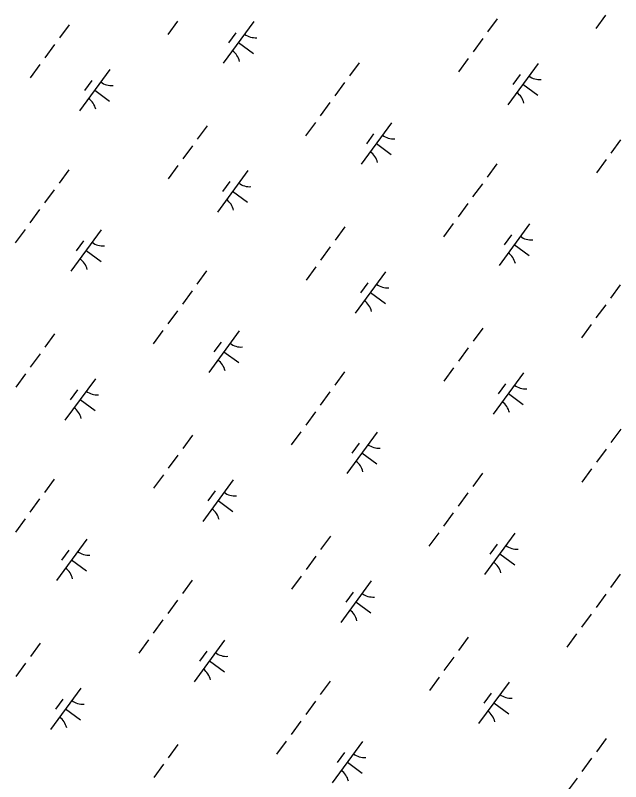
# Model space of a CAD drawing. Extents: x 3905714 to 3926767, y 183354 to 205755.
# Drawn here: x 3916577 to 3917166, y 197826 to 198572 of the extents above; entities that cross this region are included whole.
import ezdxf

# ---------------------------------------------------------------- set-up
doc = ezdxf.new("R2010")
doc.units = 0
doc.layers.add('V-WETL-SWMP', color=7, linetype='Continuous')

msp = doc.modelspace()

# ---------------------------------------------------------------- linework, layer by layer
at = {"layer": 'V-WETL-SWMP'}
for p, q in [((3917151.56, 198571.65), (3917142.1, 198558.74)), ((3916734.88, 198565.82), (3916725.43, 198552.92)), ((3916809.07, 198565.5), (3916779.52, 198525.16)), ((3917046.14, 198568.36), (3917036.69, 198555.45)), ((3916629.47, 198562.53), (3916620.01, 198549.63)), ((3916791.61, 198554.73), (3916784.52, 198545.05)), ((3917031.96, 198549), (3917022.5, 198536.09)), ((3916615.29, 198543.17), (3916605.83, 198530.27)), ((3916794.29, 198545.33), (3916808.81, 198534.69)), ((3917017.78, 198529.64), (3917008.32, 198516.73)), ((3916601.1, 198523.81), (3916591.65, 198510.91)), ((3916669.11, 198518.98), (3916639.56, 198478.65)), ((3916911.61, 198525.6), (3916902.16, 198512.69)), ((3917085.78, 198524.81), (3917056.23, 198484.47)), ((3917068.33, 198514.04), (3917061.24, 198504.36)), ((3916651.66, 198508.21), (3916644.57, 198498.53)), ((3916897.43, 198506.24), (3916887.97, 198493.33)), ((3917071.01, 198504.64), (3917085.53, 198494)), ((3916654.34, 198498.81), (3916668.86, 198488.18)), ((3916883.25, 198486.88), (3916873.79, 198473.97)), ((3916869.06, 198467.52), (3916859.61, 198454.61)), ((3916943.25, 198467.19), (3916913.69, 198426.86)), ((3916763.65, 198464.23), (3916754.19, 198451.32)), ((3916925.79, 198456.42), (3916918.7, 198446.74)), ((3916749.47, 198444.87), (3916740.01, 198431.96)), ((3916928.47, 198447.02), (3916942.99, 198436.39)), ((3917166.14, 198450.69), (3917156.68, 198437.78)), ((3917151.95, 198431.33), (3917142.5, 198418.42)), ((3916629.12, 198421.47), (3916619.66, 198408.56)), ((3916735.28, 198425.51), (3916725.83, 198412.6)), ((3917045.79, 198427.29), (3917036.34, 198414.39)), ((3916803.29, 198420.67), (3916773.74, 198380.34)), ((3916785.84, 198409.91), (3916778.75, 198400.23)), ((3917031.61, 198407.93), (3917022.15, 198395.03)), ((3916614.94, 198402.11), (3916605.48, 198389.2)), ((3916788.52, 198400.51), (3916803.04, 198389.87)), ((3917017.42, 198388.57), (3917007.97, 198375.67)), ((3916600.75, 198382.75), (3916591.3, 198369.84)), ((3917003.24, 198369.21), (3916993.78, 198356.31)), ((3916586.57, 198363.39), (3916577.11, 198350.48)), ((3916660.75, 198363.06), (3916631.2, 198322.73)), ((3916897.83, 198365.92), (3916888.37, 198353.01)), ((3917077.42, 198368.88), (3917047.87, 198328.55)), ((3917059.97, 198358.12), (3917052.88, 198348.44)), ((3916643.3, 198352.29), (3916636.21, 198342.61)), ((3917062.65, 198348.72), (3917077.17, 198338.08)), ((3916645.98, 198342.89), (3916660.5, 198332.25)), ((3916883.65, 198346.56), (3916874.19, 198333.65)), ((3916869.46, 198327.2), (3916860, 198314.29)), ((3916763.3, 198323.16), (3916753.84, 198310.25)), ((3916937.47, 198322.37), (3916907.92, 198282.04)), ((3916920.02, 198311.6), (3916912.92, 198301.92)), ((3917165.79, 198309.63), (3917156.33, 198296.72)), ((3916749.12, 198303.8), (3916739.66, 198290.89)), ((3916922.69, 198302.2), (3916937.21, 198291.56)), ((3917151.6, 198290.27), (3917142.15, 198277.36)), ((3916734.93, 198284.44), (3916725.48, 198271.53)), ((3916720.75, 198265.08), (3916711.29, 198252.17)), ((3917032.01, 198267.61), (3917022.55, 198254.71)), ((3917137.42, 198270.91), (3917127.96, 198258)), ((3916615.34, 198261.79), (3916605.88, 198248.88)), ((3916794.93, 198264.75), (3916765.38, 198224.42)), ((3916777.48, 198253.99), (3916770.39, 198244.31)), ((3916780.16, 198244.59), (3916794.68, 198233.95)), ((3917017.82, 198248.25), (3917008.37, 198235.35)), ((3916601.15, 198242.43), (3916591.7, 198229.52)), ((3917003.64, 198228.89), (3916994.18, 198215.99)), ((3916586.97, 198223.07), (3916577.51, 198210.16)), ((3916897.48, 198224.86), (3916888.02, 198211.95)), ((3917071.65, 198224.06), (3917042.1, 198183.73)), ((3916654.98, 198218.24), (3916625.43, 198177.9)), ((3917054.2, 198213.3), (3917047.1, 198203.62)), ((3916637.52, 198207.47), (3916630.43, 198197.79)), ((3916883.29, 198205.5), (3916873.84, 198192.59)), ((3916640.2, 198198.07), (3916654.72, 198187.43)), ((3917056.87, 198203.9), (3917071.39, 198193.26)), ((3916869.11, 198186.14), (3916859.65, 198173.23)), ((3917166.19, 198169.31), (3917156.73, 198156.4)), ((3916749.51, 198163.48), (3916740.06, 198150.58)), ((3916854.93, 198166.78), (3916845.47, 198153.87)), ((3916929.11, 198166.45), (3916899.56, 198126.11)), ((3916911.66, 198155.68), (3916904.56, 198146)), ((3916914.33, 198146.28), (3916928.85, 198135.64)), ((3917152, 198149.95), (3917142.55, 198137.04)), ((3916735.33, 198144.12), (3916725.87, 198131.22)), ((3916721.15, 198124.76), (3916711.69, 198111.86)), ((3917031.66, 198126.55), (3917022.2, 198113.64)), ((3917137.82, 198130.59), (3917128.36, 198117.68)), ((3916614.98, 198120.72), (3916605.53, 198107.82)), ((3916789.16, 198119.93), (3916759.61, 198079.6)), ((3916771.7, 198109.16), (3916764.61, 198099.48)), ((3916600.8, 198101.36), (3916591.34, 198088.46)), ((3917017.47, 198107.19), (3917008.02, 198094.28)), ((3916774.38, 198099.77), (3916788.9, 198089.13)), ((3917003.29, 198087.83), (3916993.83, 198074.92)), ((3916586.62, 198082), (3916577.16, 198069.1)), ((3916883.69, 198065.18), (3916874.24, 198052.27)), ((3916989.11, 198068.47), (3916979.65, 198055.56)), ((3917063.29, 198068.14), (3917033.74, 198027.81)), ((3916646.62, 198062.32), (3916617.07, 198021.98)), ((3917045.84, 198057.37), (3917038.74, 198047.69)), ((3916629.16, 198051.55), (3916622.07, 198041.87)), ((3916631.84, 198042.15), (3916646.36, 198031.51)), ((3916869.51, 198045.82), (3916860.05, 198032.91)), ((3917048.51, 198047.97), (3917063.03, 198037.34)), ((3916855.33, 198026.46), (3916845.87, 198013.55)), ((3917165.84, 198028.24), (3917156.38, 198015.34)), ((3916749.16, 198022.42), (3916739.71, 198009.51)), ((3916923.33, 198021.63), (3916893.78, 197981.29)), ((3916905.88, 198010.86), (3916898.79, 198001.18)), ((3917151.65, 198008.88), (3917142.2, 197995.98)), ((3916734.98, 198003.06), (3916725.52, 197990.15)), ((3916908.56, 198001.46), (3916923.08, 197990.82)), ((3917137.47, 197989.52), (3917128.01, 197976.62)), ((3916720.8, 197983.7), (3916711.34, 197970.79)), ((3917017.87, 197966.87), (3917008.42, 197953.96)), ((3917123.29, 197970.16), (3917113.83, 197957.26)), ((3916601.2, 197961.05), (3916591.74, 197948.14)), ((3916706.61, 197964.34), (3916697.16, 197951.43)), ((3916780.8, 197964.01), (3916751.25, 197923.68)), ((3916763.34, 197953.24), (3916756.25, 197943.56)), ((3917003.69, 197947.51), (3916994.23, 197934.6)), ((3916587.02, 197941.69), (3916577.56, 197928.78)), ((3916766.02, 197943.84), (3916780.54, 197933.21)), ((3916883.34, 197924.11), (3916873.89, 197911.21)), ((3916989.51, 197928.15), (3916980.05, 197915.24)), ((3917057.51, 197923.32), (3917027.96, 197882.99)), ((3916640.84, 197917.49), (3916611.29, 197877.16)), ((3917040.06, 197912.55), (3917032.97, 197902.87)), ((3916623.39, 197906.73), (3916616.3, 197897.05)), ((3916869.16, 197904.75), (3916859.7, 197891.85)), ((3917042.74, 197903.15), (3917057.26, 197892.52)), ((3916626.07, 197897.33), (3916640.59, 197886.69)), ((3916854.98, 197885.39), (3916845.52, 197872.49)), ((3916735.38, 197862.74), (3916725.92, 197849.83)), ((3916840.79, 197866.03), (3916831.34, 197853.13)), ((3916914.97, 197865.7), (3916885.42, 197825.37)), ((3917152.05, 197868.57), (3917142.6, 197855.66)), ((3916897.52, 197854.94), (3916890.43, 197845.26)), ((3917137.87, 197849.21), (3917128.41, 197836.3)), ((3916721.2, 197843.38), (3916711.74, 197830.47)), ((3916900.2, 197845.54), (3916914.72, 197834.9)), ((3917123.68, 197829.85), (3917114.23, 197816.94))]:
    msp.add_line(p, q, dxfattribs=at)
for centre, start, end in [((3916810.81, 198567.47), 232.99998, 274.54364), ((3916778.16, 198522.91), 12.99998, 54.54364), ((3917087.53, 198526.78), 232.99998, 274.54364), ((3916670.85, 198520.95), 232.99998, 274.54364), ((3917054.88, 198482.22), 12.99998, 54.54364), ((3916638.2, 198476.39), 12.99998, 54.54364), ((3916944.99, 198469.16), 232.99998, 274.54364), ((3916912.34, 198424.6), 12.99998, 54.54364), ((3916805.03, 198422.65), 232.99998, 274.54364), ((3916772.38, 198378.09), 12.99998, 54.54364), ((3917079.17, 198370.86), 232.99998, 274.54364), ((3916662.49, 198365.03), 232.99998, 274.54364), ((3917046.52, 198326.3), 12.99998, 54.54364), ((3916629.84, 198320.47), 12.99998, 54.54364), ((3916939.21, 198324.34), 232.99998, 274.54364), ((3916906.56, 198279.78), 12.99998, 54.54364), ((3916796.67, 198266.73), 232.99998, 274.54364), ((3916764.02, 198222.16), 12.99998, 54.54364), ((3916656.72, 198220.21), 232.99998, 274.54364), ((3917073.39, 198226.04), 232.99998, 274.54364), ((3917040.74, 198181.47), 12.99998, 54.54364), ((3916624.07, 198175.65), 12.99998, 54.54364), ((3916930.85, 198168.42), 232.99998, 274.54364), ((3916898.2, 198123.86), 12.99998, 54.54364), ((3916790.9, 198121.91), 232.99998, 274.54364), ((3916758.25, 198077.34), 12.99998, 54.54364), ((3916648.36, 198064.29), 232.99998, 274.54364), ((3917065.03, 198070.12), 232.99998, 274.54364), ((3916615.71, 198019.73), 12.99998, 54.54364), ((3917032.38, 198025.55), 12.99998, 54.54364), ((3916925.08, 198023.6), 232.99998, 274.54364), ((3916892.43, 197979.04), 12.99998, 54.54364), ((3916782.54, 197965.98), 232.99998, 274.54364), ((3916749.89, 197921.42), 12.99998, 54.54364), ((3917059.25, 197925.29), 232.99998, 274.54364), ((3916642.58, 197919.47), 232.99998, 274.54364), ((3917026.61, 197880.73), 12.99998, 54.54364), ((3916609.93, 197874.91), 12.99998, 54.54364), ((3916916.72, 197867.68), 232.99998, 274.54364), ((3916884.07, 197823.12), 12.99998, 54.54364)]:
    msp.add_arc(centre, 17.62, start, end, dxfattribs=at)

doc.saveas('drawing.dxf')
